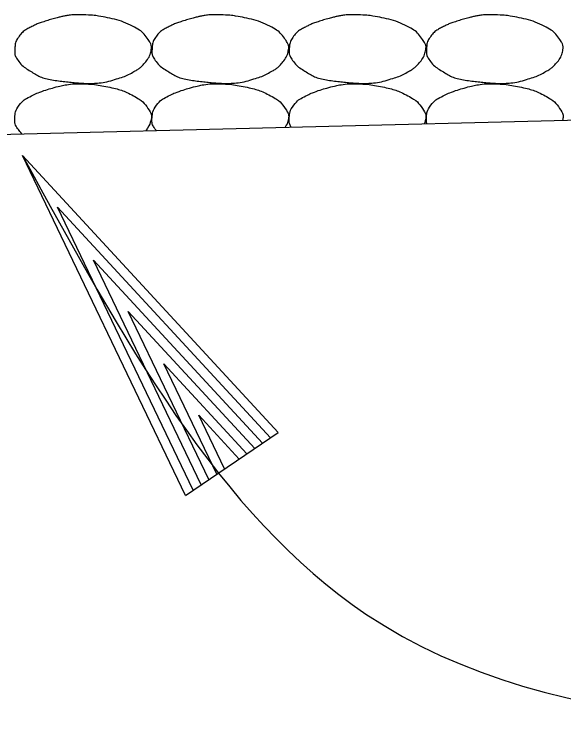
# Model space of a CAD drawing. Extents: x 1671357 to 13005564, y 567358 to 14261451.
# Drawn here: x 12758446.711 to 12758448.721, y 14259899.579 to 14259902.24 of the extents above; entities that cross this region are included whole.
import ezdxf

# ---------------------------------------------------------------- set-up
doc = ezdxf.new("R2010")
doc.units = 0
doc.layers.add('Default', color=7, linetype='Continuous')
doc.layers.add('R_Draft', color=7, linetype='Continuous')

msp = doc.modelspace()

# ---------------------------------------------------------------- linework, layer by layer
at = {"layer": 'Default'}
msp.add_line((12758438.2562, 14259901.592), (12758474.3445, 14259902.4929), dxfattribs=at)
at = {"layer": 'R_Draft'}
for p, q in [((12758447.3373, 14259900.4795), (12758446.7403, 14259901.7241)), ((12758447.6762, 14259900.7094), (12758446.7403, 14259901.7241)), ((12758447.3655, 14259900.4986), (12758446.8683, 14259901.5354)), ((12758447.6479, 14259900.6902), (12758446.8683, 14259901.5354)), ((12758447.6191, 14259900.6706), (12758447, 14259901.3412)), ((12758447.3943, 14259900.5181), (12758447, 14259901.3412)), ((12758447.4226, 14259900.5373), (12758447.1277, 14259901.153)), ((12758447.5908, 14259900.6514), (12758447.1277, 14259901.153)), ((12758447.5621, 14259900.632), (12758447.2575, 14259900.9617)), ((12758447.4519, 14259900.5572), (12758447.2575, 14259900.9617)), ((12758447.5332, 14259900.6123), (12758447.3856, 14259900.7728)), ((12758447.4802, 14259900.5764), (12758447.3856, 14259900.7728)), ((12758447.3373, 14259900.4795), (12758447.6762, 14259900.7094))]:
    msp.add_line(p, q, dxfattribs=at)
for points in [[(12758446.9621, 14259902.2387), (12758446.9914, 14259902.2391), (12758447.0208, 14259902.2347), (12758447.0502, 14259902.2287), (12758447.086, 14259902.2214), (12758447.119, 14259902.2105), (12758447.1522, 14259902.1927), (12758447.1743, 14259902.1809), (12758447.1895, 14259902.1648), (12758447.2042, 14259902.1427), (12758447.2105, 14259902.1332), (12758447.2139, 14259902.1223), (12758447.2122, 14259902.1127), (12758447.2088, 14259902.0939), (12758447.199, 14259902.0753), (12758447.1842, 14259902.0587), (12758447.1748, 14259902.0482), (12758447.1655, 14259902.0412), (12758447.1542, 14259902.0347), (12758447.134, 14259902.0232), (12758447.1141, 14259902.0136), (12758447.0922, 14259902.0067), (12758447.0638, 14259901.9977), (12758447.0354, 14259901.9905), (12758447.0062, 14259901.9887), (12758446.9915, 14259901.9878), (12758446.9768, 14259901.9877), (12758446.9621, 14259901.9887), (12758446.9401, 14259901.9902), (12758446.9181, 14259901.9923), (12758446.8961, 14259901.9947), (12758446.8719, 14259901.9974), (12758446.848, 14259902.0012), (12758446.8241, 14259902.0067), (12758446.8045, 14259902.0112), (12758446.7877, 14259902.0217), (12758446.7701, 14259902.0327), (12758446.7503, 14259902.0452), (12758446.7341, 14259902.0573), (12758446.7201, 14259902.0787), (12758446.7129, 14259902.0897), (12758446.7115, 14259902.1015), (12758446.7121, 14259902.1127), (12758446.7131, 14259902.1289), (12758446.7165, 14259902.1453), (12758446.7281, 14259902.1607), (12758446.7399, 14259902.1763), (12758446.7528, 14259902.1847), (12758446.7681, 14259902.1927), (12758446.7813, 14259902.1996), (12758446.7942, 14259902.206), (12758446.8081, 14259902.2107), (12758446.828, 14259902.2174), (12758446.8478, 14259902.2234), (12758446.8681, 14259902.2287), (12758446.8807, 14259902.232), (12758446.8933, 14259902.2347), (12758446.9061, 14259902.2367), (12758446.9247, 14259902.2396), (12758446.9436, 14259902.2403), (12758446.9621, 14259902.2387)], [(12758447.4646, 14259902.2387), (12758447.4939, 14259902.2391), (12758447.5233, 14259902.2347), (12758447.5526, 14259902.2287), (12758447.5884, 14259902.2214), (12758447.6214, 14259902.2105), (12758447.6546, 14259902.1927), (12758447.6767, 14259902.1809), (12758447.6919, 14259902.1648), (12758447.7066, 14259902.1427), (12758447.7129, 14259902.1332), (12758447.7163, 14259902.1223), (12758447.7146, 14259902.1127), (12758447.7112, 14259902.0939), (12758447.7014, 14259902.0753), (12758447.6866, 14259902.0587), (12758447.6772, 14259902.0482), (12758447.668, 14259902.0412), (12758447.6566, 14259902.0347), (12758447.6364, 14259902.0232), (12758447.6166, 14259902.0136), (12758447.5946, 14259902.0067), (12758447.5662, 14259901.9977), (12758447.5378, 14259901.9905), (12758447.5086, 14259901.9887), (12758447.4939, 14259901.9878), (12758447.4792, 14259901.9877), (12758447.4646, 14259901.9887), (12758447.4425, 14259901.9902), (12758447.4206, 14259901.9923), (12758447.3986, 14259901.9947), (12758447.3743, 14259901.9974), (12758447.3504, 14259902.0012), (12758447.3266, 14259902.0067), (12758447.3069, 14259902.0112), (12758447.2901, 14259902.0217), (12758447.2725, 14259902.0327), (12758447.2527, 14259902.0452), (12758447.2365, 14259902.0573), (12758447.2225, 14259902.0787), (12758447.2153, 14259902.0897), (12758447.2139, 14259902.1015), (12758447.2145, 14259902.1127), (12758447.2155, 14259902.1289), (12758447.2189, 14259902.1453), (12758447.2305, 14259902.1607), (12758447.2423, 14259902.1763), (12758447.2552, 14259902.1847), (12758447.2705, 14259902.1927), (12758447.2837, 14259902.1996), (12758447.2966, 14259902.206), (12758447.3105, 14259902.2107), (12758447.3304, 14259902.2174), (12758447.3503, 14259902.2234), (12758447.3706, 14259902.2287), (12758447.3831, 14259902.232), (12758447.3957, 14259902.2347), (12758447.4086, 14259902.2367), (12758447.4271, 14259902.2396), (12758447.446, 14259902.2403), (12758447.4646, 14259902.2387)], [(12758447.967, 14259902.2387), (12758447.9963, 14259902.2391), (12758448.0257, 14259902.2347), (12758448.055, 14259902.2287), (12758448.0908, 14259902.2214), (12758448.1238, 14259902.2105), (12758448.157, 14259902.1927), (12758448.1792, 14259902.1809), (12758448.1943, 14259902.1648), (12758448.209, 14259902.1427), (12758448.2153, 14259902.1332), (12758448.2187, 14259902.1223), (12758448.217, 14259902.1127), (12758448.2136, 14259902.0939), (12758448.2038, 14259902.0753), (12758448.189, 14259902.0587), (12758448.1796, 14259902.0482), (12758448.1704, 14259902.0412), (12758448.159, 14259902.0347), (12758448.1388, 14259902.0232), (12758448.119, 14259902.0136), (12758448.097, 14259902.0067), (12758448.0686, 14259901.9977), (12758448.0402, 14259901.9905), (12758448.011, 14259901.9887), (12758447.9963, 14259901.9878), (12758447.9816, 14259901.9877), (12758447.967, 14259901.9887), (12758447.945, 14259901.9902), (12758447.923, 14259901.9923), (12758447.901, 14259901.9947), (12758447.8768, 14259901.9974), (12758447.8529, 14259902.0012), (12758447.829, 14259902.0067), (12758447.8094, 14259902.0112), (12758447.7925, 14259902.0217), (12758447.775, 14259902.0327), (12758447.7551, 14259902.0452), (12758447.739, 14259902.0573), (12758447.725, 14259902.0787), (12758447.7178, 14259902.0897), (12758447.7163, 14259902.1015), (12758447.717, 14259902.1127), (12758447.7179, 14259902.1289), (12758447.7213, 14259902.1453), (12758447.733, 14259902.1607), (12758447.7448, 14259902.1763), (12758447.7576, 14259902.1847), (12758447.773, 14259902.1927), (12758447.7861, 14259902.1996), (12758447.7991, 14259902.206), (12758447.813, 14259902.2107), (12758447.8328, 14259902.2174), (12758447.8527, 14259902.2234), (12758447.873, 14259902.2287), (12758447.8856, 14259902.232), (12758447.8981, 14259902.2347), (12758447.911, 14259902.2367), (12758447.9295, 14259902.2396), (12758447.9484, 14259902.2403), (12758447.967, 14259902.2387)], [(12758448.4694, 14259902.2387), (12758448.4987, 14259902.2391), (12758448.5281, 14259902.2347), (12758448.5574, 14259902.2287), (12758448.5932, 14259902.2214), (12758448.6262, 14259902.2105), (12758448.6594, 14259902.1927), (12758448.6816, 14259902.1809), (12758448.6967, 14259902.1648), (12758448.7114, 14259902.1427), (12758448.7178, 14259902.1332), (12758448.7211, 14259902.1223), (12758448.7194, 14259902.1127), (12758448.716, 14259902.0939), (12758448.7063, 14259902.0753), (12758448.6914, 14259902.0587), (12758448.6821, 14259902.0482), (12758448.6728, 14259902.0412), (12758448.6614, 14259902.0347), (12758448.6413, 14259902.0232), (12758448.6214, 14259902.0136), (12758448.5994, 14259902.0067), (12758448.571, 14259901.9977), (12758448.5427, 14259901.9905), (12758448.5134, 14259901.9887), (12758448.4988, 14259901.9878), (12758448.484, 14259901.9877), (12758448.4694, 14259901.9887), (12758448.4474, 14259901.9902), (12758448.4254, 14259901.9923), (12758448.4034, 14259901.9947), (12758448.3792, 14259901.9974), (12758448.3553, 14259902.0012), (12758448.3314, 14259902.0067), (12758448.3118, 14259902.0112), (12758448.2949, 14259902.0217), (12758448.2774, 14259902.0327), (12758448.2575, 14259902.0452), (12758448.2414, 14259902.0573), (12758448.2274, 14259902.0787), (12758448.2202, 14259902.0897), (12758448.2187, 14259902.1015), (12758448.2194, 14259902.1127), (12758448.2203, 14259902.1289), (12758448.2237, 14259902.1453), (12758448.2354, 14259902.1607), (12758448.2472, 14259902.1763), (12758448.26, 14259902.1847), (12758448.2754, 14259902.1927), (12758448.2885, 14259902.1996), (12758448.3015, 14259902.206), (12758448.3154, 14259902.2107), (12758448.3353, 14259902.2174), (12758448.3551, 14259902.2234), (12758448.3754, 14259902.2287), (12758448.388, 14259902.232), (12758448.4006, 14259902.2347), (12758448.4134, 14259902.2367), (12758448.4319, 14259902.2396), (12758448.4508, 14259902.2403), (12758448.4694, 14259902.2387)], [(12758446.7385, 14259901.8038), (12758446.732, 14259901.8101), (12758446.7259, 14259901.8173), (12758446.7129, 14259901.8371), (12758446.7115, 14259901.8489), (12758446.7131, 14259901.8763), (12758446.7165, 14259901.8927), (12758446.7399, 14259901.9237), (12758446.7528, 14259901.9321), (12758446.7813, 14259901.947), (12758446.7942, 14259901.9534), (12758446.828, 14259901.9648), (12758446.8478, 14259901.9708), (12758446.8807, 14259901.9794), (12758446.8933, 14259901.9821), (12758446.9247, 14259901.987), (12758446.9436, 14259901.9877), (12758446.9621, 14259901.9861)], [(12758446.9621, 14259901.9861), (12758446.9914, 14259901.9865), (12758447.0208, 14259901.9821), (12758447.086, 14259901.9688), (12758447.119, 14259901.9579), (12758447.1743, 14259901.9282), (12758447.1895, 14259901.9122), (12758447.2105, 14259901.8806), (12758447.2139, 14259901.8697), (12758447.2094, 14259901.8447), (12758447.2023, 14259901.8293), (12758447.1916, 14259901.8151)], [(12758447.2298, 14259901.8161), (12758447.2273, 14259901.8192), (12758447.2249, 14259901.8225), (12758447.2153, 14259901.8371), (12758447.2139, 14259901.8489), (12758447.2155, 14259901.8763), (12758447.2189, 14259901.8927), (12758447.2423, 14259901.9237), (12758447.2552, 14259901.9321), (12758447.2837, 14259901.947), (12758447.2966, 14259901.9534), (12758447.3304, 14259901.9648), (12758447.3503, 14259901.9708), (12758447.3831, 14259901.9794), (12758447.3957, 14259901.9821), (12758447.4271, 14259901.987), (12758447.446, 14259901.9877), (12758447.4646, 14259901.9861)], [(12758447.4646, 14259901.9861), (12758447.4939, 14259901.9865), (12758447.5233, 14259901.9821), (12758447.5884, 14259901.9688), (12758447.6214, 14259901.9579), (12758447.6767, 14259901.9282), (12758447.6919, 14259901.9122), (12758447.7129, 14259901.8806), (12758447.7163, 14259901.8697), (12758447.7126, 14259901.8492), (12758447.7085, 14259901.8383), (12758447.7025, 14259901.8278)], [(12758447.7236, 14259901.8284), (12758447.7176, 14259901.8387), (12758447.7164, 14259901.8497), (12758447.7179, 14259901.8763), (12758447.7213, 14259901.8927), (12758447.7448, 14259901.9237), (12758447.7576, 14259901.9321), (12758447.7861, 14259901.947), (12758447.7991, 14259901.9534), (12758447.8328, 14259901.9648), (12758447.8527, 14259901.9708), (12758447.8856, 14259901.9794), (12758447.8981, 14259901.9821), (12758447.9295, 14259901.987), (12758447.9484, 14259901.9877), (12758447.967, 14259901.9861)], [(12758447.967, 14259901.9861), (12758447.9963, 14259901.9865), (12758448.0257, 14259901.9821), (12758448.0908, 14259901.9688), (12758448.1238, 14259901.9579), (12758448.1792, 14259901.9282), (12758448.1943, 14259901.9122), (12758448.2153, 14259901.8806), (12758448.2187, 14259901.8697), (12758448.2158, 14259901.8535), (12758448.2139, 14259901.847), (12758448.2112, 14259901.8405)], [(12758448.221, 14259901.8408), (12758448.2193, 14259901.8473), (12758448.219, 14259901.8538), (12758448.2203, 14259901.8763), (12758448.2237, 14259901.8927), (12758448.2472, 14259901.9237), (12758448.26, 14259901.9321), (12758448.2885, 14259901.947), (12758448.3015, 14259901.9534), (12758448.3353, 14259901.9648), (12758448.3551, 14259901.9708), (12758448.388, 14259901.9794), (12758448.4006, 14259901.9821), (12758448.4319, 14259901.987), (12758448.4508, 14259901.9877), (12758448.4694, 14259901.9861)], [(12758448.4694, 14259901.9861), (12758448.4987, 14259901.9865), (12758448.5281, 14259901.9821), (12758448.5932, 14259901.9688), (12758448.6262, 14259901.9579), (12758448.6816, 14259901.9282), (12758448.6967, 14259901.9122), (12758448.7178, 14259901.8806), (12758448.7211, 14259901.8697), (12758448.719, 14259901.8578), (12758448.7185, 14259901.8555), (12758448.7179, 14259901.8532)]]:
    msp.add_open_spline(points, degree=3, dxfattribs=at)
msp.add_spline([(12758446.7403, 14259901.7241), (12758447.9979, 14259900.0452), (12758450.6847, 14259899.6474)], degree=3, dxfattribs=at)

doc.saveas('drawing.dxf')
